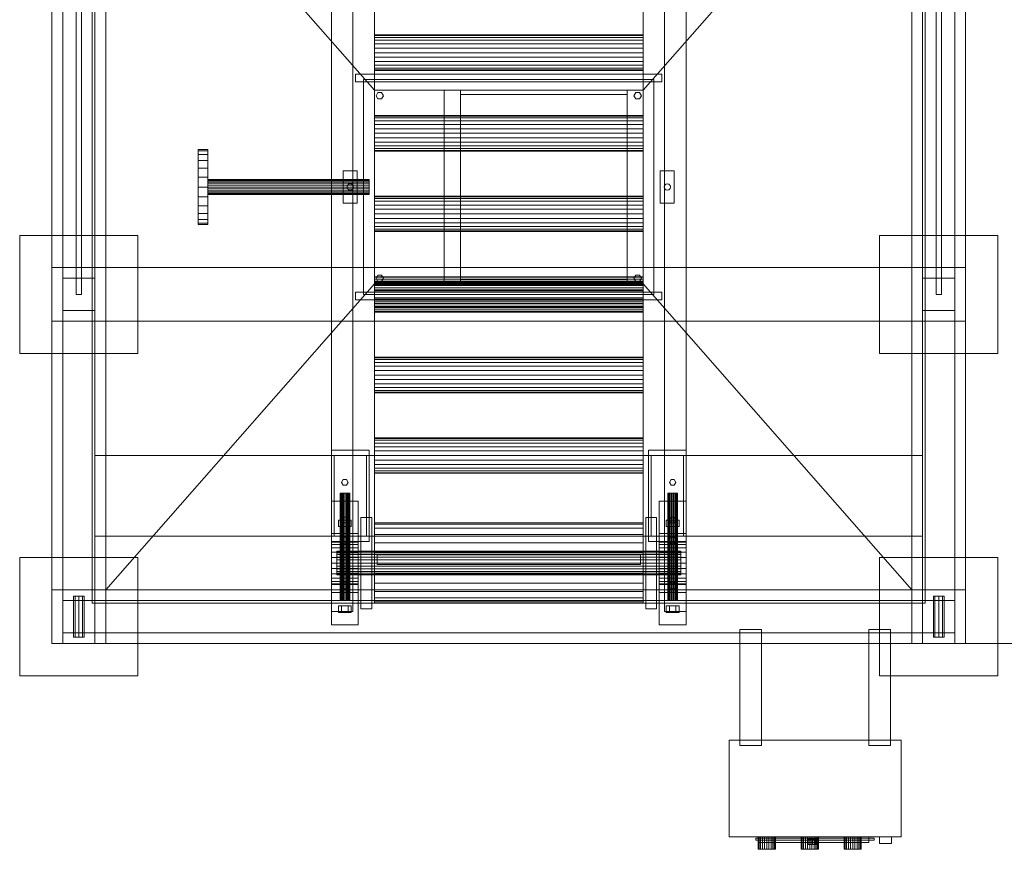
# Model space of a CAD drawing. Header units: millimetres. Extents: x -2233 to 65662, y -50530 to 6847.
# Tile 336 of 656: x 4190 to 6022, y -20233 to -18688. Entities that reach past the tile are written whole.
import ezdxf

# ---------------------------------------------------------------- set-up
doc = ezdxf.new("R2010")
doc.units = ezdxf.units.MM
doc.layers.add('COTAS_O', color=1, linetype='Continuous', lineweight=0)
doc.layers.add('superior_dosificador', color=7, linetype='Continuous', lineweight=0)
doc.dimstyles.new('R19_100', dxfattribs={"dimtxt": 250, "dimasz": 150, "dimexe": 150, "dimexo": 80, "dimgap": 100, "dimtad": 1, "dimtih": 1, "dimtoh": 1, "dimdsep": 46, "dimcen": 0.09, "dimadec": 0, "dimazin": 0, "dimtfac": 1, "dimtdec": 4, "dimtofl": 0, "dimtmove": 0, "dimatfit": 3, "dimfxl": 1, "dimtolj": 1, "dimtzin": 0, "dimarcsym": 0})

# ---------------------------------------------------------------- blocks, each defined once
blk = doc.blocks.new('DIM_R32_31')
at = {"layer": 'COTAS_O'}
for p, q in [((5950, -18150), (6650, -18150)), ((6650, -18150), (6605, -18300)), ((6650, -18150), (6650, -19850)), ((6650, -18150), (6695, -18300)), ((6650, -19850), (6605, -19700)), ((6650, -19850), (6695, -19700)), ((5950, -19850), (6650, -19850))]:
    blk.add_line(p, q, dxfattribs=at)
blk.add_text('1700 O', height=250, rotation=-90, dxfattribs=at).set_placement((6750, -19000))

msp = doc.modelspace()

# ---------------------------------------------------------------- linework, layer by layer
at = {"layer": 'superior_dosificador'}
for p, q in [((4250, -19850), (4250, -18150)), ((4350, -18150), (4350, -19850)), ((5850, -19850), (5850, -18150)), ((5950, -18150), (5950, -19850)), ((4295, -19200), (4295, -18200)), ((4305, -19200), (4305, -18200)), ((4770, -18210), (4770, -19790)), ((4810, -19790), (4810, -18210)), ((5390, -18210), (5390, -19790)), ((5430, -19790), (5430, -18210)), ((5895, -19200), (5895, -18200)), ((5905, -19200), (5905, -18200)), ((4270, -18230), (4270, -19770)), ((4330, -19770), (4330, -18230)), ((5870, -18230), (5870, -19770)), ((5930, -19770), (5930, -18230)), ((4325, -18250), (4325, -19750)), ((4850, -18820), (4350, -18250)), ((4350, -19750), (4350, -18250)), ((5850, -18250), (5350, -18820)), ((5850, -18250), (5850, -19750)), ((5875, -19750), (5875, -18250)), ((4850, -18300), (4850, -19700)), ((5350, -19700), (5350, -18300)), ((4270, -18500), (4270, -19770)), ((4270, -19850), (4270, -18500)), ((4330, -19770), (4330, -18500)), ((4330, -18500), (4330, -19850)), ((5870, -18500), (5870, -19770)), ((5870, -19850), (5870, -18500)), ((5930, -19770), (5930, -18500)), ((5930, -18500), (5930, -19850)), ((4850, -18718.124), (4850, -18717)), ((5350, -18717), (4850, -18717)), ((4850, -18721.421), (4850, -18718.124)), ((5350, -18718.124), (4850, -18718.124)), ((4850, -18726.665), (4850, -18721.421)), ((5350, -18721.421), (4850, -18721.421)), ((5350, -18718.124), (5350, -18717)), ((5350, -18721.421), (5350, -18718.124)), ((5350, -18726.665), (5350, -18721.421)), ((4850, -18733.5), (4850, -18726.665)), ((5350, -18726.665), (4850, -18726.665)), ((4850, -18741.459), (4850, -18733.5)), ((5350, -18733.5), (4850, -18733.5)), ((4850, -18750), (4850, -18741.459)), ((5350, -18741.459), (4850, -18741.459)), ((5350, -18733.5), (5350, -18726.665)), ((5350, -18741.459), (5350, -18733.5)), ((5350, -18750), (5350, -18741.459)), ((4850, -18758.541), (4850, -18750)), ((5350, -18750), (4850, -18750)), ((4850, -18766.5), (4850, -18758.541)), ((5350, -18758.541), (4850, -18758.541)), ((5350, -18758.541), (5350, -18750)), ((5350, -18766.5), (5350, -18758.541)), ((4850, -18773.335), (4850, -18766.5)), ((5350, -18766.5), (4850, -18766.5)), ((4850, -18778.579), (4850, -18773.335)), ((5350, -18773.335), (4850, -18773.335)), ((5350, -18773.335), (5350, -18766.5)), ((5350, -18778.579), (5350, -18773.335)), ((4815, -18804), (4815, -18790)), ((4815, -18790), (5385, -18790)), ((4850, -18781.876), (4850, -18778.579)), ((5350, -18778.579), (4850, -18778.579)), ((4850, -18783), (4850, -18781.876)), ((5350, -18781.876), (4850, -18781.876)), ((4850, -18783), (5350, -18783)), ((5350, -18781.876), (5350, -18778.579)), ((5350, -18781.876), (5350, -18783)), ((5385, -18790), (5385, -18804)), ((5385, -18804), (4815, -18804)), ((5370, -18800), (4830, -18800)), ((4830, -18800), (4830, -19200)), ((5370, -19200), (5370, -18800)), ((5350, -18820), (4850, -18820)), ((4850, -18820), (4850, -19180)), ((4853, -18830), (4856.5, -18823.938)), ((4856.5, -18836.062), (4853, -18830)), ((4856.5, -18823.938), (4863.5, -18823.938)), ((4863.5, -18823.938), (4867, -18830)), ((4867, -18830), (4863.5, -18836.062)), ((5010, -18820), (4980, -18820)), ((4980, -18820), (4980, -19180)), ((5010, -19180), (5010, -18820)), ((5010, -18828), (5010, -18820)), ((5010, -18820), (5320, -18820)), ((5320, -18828), (5010, -18828)), ((5350, -18820), (5320, -18820)), ((5320, -18820), (5320, -19180)), ((5320, -18820), (5320, -18828)), ((5333, -18830), (5336.5, -18823.938)), ((5336.5, -18836.062), (5333, -18830)), ((5336.5, -18823.938), (5343.5, -18823.938)), ((5343.5, -18823.938), (5347, -18830)), ((5347, -18830), (5343.5, -18836.062)), ((5350, -19180), (5350, -18820)), ((4863.5, -18836.062), (4856.5, -18836.062)), ((5343.5, -18836.062), (5336.5, -18836.062)), ((4850, -18868.124), (4850, -18867)), ((5350, -18867), (4850, -18867)), ((4850, -18871.421), (4850, -18868.124)), ((5350, -18868.124), (4850, -18868.124)), ((5350, -18868.124), (5350, -18867)), ((5350, -18871.421), (5350, -18868.124)), ((4850, -18876.665), (4850, -18871.421)), ((5350, -18871.421), (4850, -18871.421)), ((4850, -18883.5), (4850, -18876.665)), ((5350, -18876.665), (4850, -18876.665)), ((4850, -18891.459), (4850, -18883.5)), ((5350, -18883.5), (4850, -18883.5)), ((5350, -18876.665), (5350, -18871.421)), ((5350, -18883.5), (5350, -18876.665)), ((5350, -18891.459), (5350, -18883.5)), ((4850, -18900), (4850, -18891.459)), ((5350, -18891.459), (4850, -18891.459)), ((4850, -18908.541), (4850, -18900)), ((5350, -18900), (4850, -18900)), ((5350, -18900), (5350, -18891.459)), ((5350, -18908.541), (5350, -18900)), ((4850, -18916.5), (4850, -18908.541)), ((5350, -18908.541), (4850, -18908.541)), ((4850, -18923.335), (4850, -18916.5)), ((5350, -18916.5), (4850, -18916.5)), ((4850, -18928.579), (4850, -18923.335)), ((5350, -18923.335), (4850, -18923.335)), ((5350, -18916.5), (5350, -18908.541)), ((5350, -18923.335), (5350, -18916.5)), ((5350, -18928.579), (5350, -18923.335)), ((4522, -18932.385), (4522, -18930)), ((4540, -18930), (4522, -18930)), ((4522, -18939.378), (4522, -18932.385)), ((4540, -18932.385), (4522, -18932.385)), ((4522, -18950.503), (4522, -18939.378)), ((4540, -18939.378), (4522, -18939.378)), ((4540, -18932.385), (4540, -18930)), ((4540, -18939.378), (4540, -18932.385)), ((4540, -18950.503), (4540, -18939.378)), ((4850, -18931.876), (4850, -18928.579)), ((5350, -18928.579), (4850, -18928.579)), ((4850, -18933), (4850, -18931.876)), ((5350, -18931.876), (4850, -18931.876)), ((4850, -18933), (5350, -18933)), ((5350, -18931.876), (5350, -18928.579)), ((5350, -18931.876), (5350, -18933)), ((4522, -18965), (4522, -18950.503)), ((4540, -18950.503), (4522, -18950.503)), ((4540, -18965), (4540, -18950.503)), ((4522, -18981.883), (4522, -18965)), ((4540, -18965), (4522, -18965)), ((4540, -18981.883), (4540, -18965)), ((4792, -19030), (4792, -18970)), ((4792, -18970), (4818, -18970)), ((4818, -18970), (4818, -19030)), ((5382, -19030), (5382, -18970)), ((5382, -18970), (5408, -18970)), ((5408, -18970), (5408, -19030)), ((4522, -19000), (4522, -18981.883)), ((4540, -18981.883), (4522, -18981.883)), ((4540, -19000), (4540, -18981.883)), ((4540, -18986.477), (4540, -18986)), ((4840, -18986), (4540, -18986)), ((4540, -18987.876), (4540, -18986.477)), ((4840, -18986.477), (4540, -18986.477)), ((4540, -18990.101), (4540, -18987.876)), ((4840, -18987.876), (4540, -18987.876)), ((4540, -18993), (4540, -18990.101)), ((4840, -18990.101), (4540, -18990.101)), ((4540, -18996.377), (4540, -18993)), ((4840, -18993), (4540, -18993)), ((4540, -19000), (4540, -18996.377)), ((4840, -18996.377), (4540, -18996.377)), ((4799, -19000), (4799.804, -18997)), ((4799.804, -18997), (4802, -18994.804)), ((4802, -18994.804), (4805, -18994)), ((4805, -18994), (4808, -18994.804)), ((4808, -18994.804), (4810.196, -18997)), ((4810.196, -18997), (4811, -19000)), ((4840, -18986.477), (4840, -18986)), ((4840, -18987.876), (4840, -18986.477)), ((4840, -18990.101), (4840, -18987.876)), ((4840, -18993), (4840, -18990.101)), ((4840, -18996.377), (4840, -18993)), ((4840, -19000), (4840, -18996.377)), ((5389, -19000), (5389.804, -18997)), ((5389.804, -18997), (5392, -18994.804)), ((5392, -18994.804), (5395, -18994)), ((5395, -18994), (5398, -18994.804)), ((5398, -18994.804), (5400.196, -18997)), ((5400.196, -18997), (5401, -19000)), ((4522, -19018.117), (4522, -19000)), ((4540, -19000), (4522, -19000)), ((4540, -19003.623), (4540, -19000)), ((4840, -19000), (4540, -19000)), ((4540, -19018.117), (4540, -19000)), ((4540, -19007), (4540, -19003.623)), ((4840, -19003.623), (4540, -19003.623)), ((4540, -19009.899), (4540, -19007)), ((4840, -19007), (4540, -19007)), ((4540, -19012.124), (4540, -19009.899)), ((4840, -19009.899), (4540, -19009.899)), ((4540, -19013.523), (4540, -19012.124)), ((4840, -19012.124), (4540, -19012.124)), ((4540, -19014), (4540, -19013.523)), ((4840, -19013.523), (4540, -19013.523)), ((4540, -19014), (4840, -19014)), ((4799.804, -19003), (4799, -19000)), ((4802, -19005.196), (4799.804, -19003)), ((4805, -19006), (4802, -19005.196)), ((4808, -19005.196), (4805, -19006)), ((4810.196, -19003), (4808, -19005.196)), ((4811, -19000), (4810.196, -19003)), ((4840, -19003.623), (4840, -19000)), ((4840, -19007), (4840, -19003.623)), ((4840, -19009.899), (4840, -19007)), ((4840, -19012.124), (4840, -19009.899)), ((4840, -19013.523), (4840, -19012.124)), ((4840, -19013.523), (4840, -19014)), ((5389.804, -19003), (5389, -19000)), ((5392, -19005.196), (5389.804, -19003)), ((5395, -19006), (5392, -19005.196)), ((5398, -19005.196), (5395, -19006)), ((5400.196, -19003), (5398, -19005.196)), ((5401, -19000), (5400.196, -19003)), ((4522, -19035), (4522, -19018.117)), ((4540, -19018.117), (4522, -19018.117)), ((4540, -19035), (4540, -19018.117)), ((4818, -19030), (4792, -19030)), ((4850, -19018.124), (4850, -19017)), ((5350, -19017), (4850, -19017)), ((4850, -19021.421), (4850, -19018.124)), ((5350, -19018.124), (4850, -19018.124)), ((4850, -19026.665), (4850, -19021.421)), ((5350, -19021.421), (4850, -19021.421)), ((4850, -19033.5), (4850, -19026.665)), ((5350, -19026.665), (4850, -19026.665)), ((4850, -19041.459), (4850, -19033.5)), ((5350, -19033.5), (4850, -19033.5)), ((5350, -19018.124), (5350, -19017)), ((5350, -19021.421), (5350, -19018.124)), ((5350, -19026.665), (5350, -19021.421)), ((5350, -19033.5), (5350, -19026.665)), ((5350, -19041.459), (5350, -19033.5)), ((5408, -19030), (5382, -19030)), ((4522, -19049.497), (4522, -19035)), ((4540, -19035), (4522, -19035)), ((4522, -19060.622), (4522, -19049.497)), ((4540, -19049.497), (4522, -19049.497)), ((4540, -19049.497), (4540, -19035)), ((4540, -19060.622), (4540, -19049.497)), ((4850, -19050), (4850, -19041.459)), ((5350, -19041.459), (4850, -19041.459)), ((4850, -19058.541), (4850, -19050)), ((5350, -19050), (4850, -19050)), ((5350, -19050), (5350, -19041.459)), ((5350, -19058.541), (5350, -19050)), ((4522, -19067.615), (4522, -19060.622)), ((4540, -19060.622), (4522, -19060.622)), ((4522, -19070), (4522, -19067.615)), ((4540, -19067.615), (4522, -19067.615)), ((4522, -19070), (4540, -19070)), ((4540, -19067.615), (4540, -19060.622)), ((4540, -19067.615), (4540, -19070)), ((4850, -19066.5), (4850, -19058.541)), ((5350, -19058.541), (4850, -19058.541)), ((4850, -19073.335), (4850, -19066.5)), ((5350, -19066.5), (4850, -19066.5)), ((5350, -19066.5), (5350, -19058.541)), ((5350, -19073.335), (5350, -19066.5)), ((4850, -19078.579), (4850, -19073.335)), ((5350, -19073.335), (4850, -19073.335)), ((4850, -19081.876), (4850, -19078.579)), ((5350, -19078.579), (4850, -19078.579)), ((4850, -19083), (4850, -19081.876)), ((5350, -19081.876), (4850, -19081.876)), ((4850, -19083), (5350, -19083)), ((5350, -19078.579), (5350, -19073.335)), ((5350, -19081.876), (5350, -19078.579)), ((5350, -19081.876), (5350, -19083)), ((4190, -19310), (4190, -19090)), ((4190, -19090), (4410, -19090)), ((4410, -19090), (4410, -19310)), ((5790, -19310), (5790, -19090)), ((5790, -19090), (6010, -19090)), ((6010, -19090), (6010, -19310)), ((4250, -19250), (4250, -19150)), ((4250, -19150), (4350, -19150)), ((4250, -19150), (5950, -19150)), ((4350, -19150), (4350, -19250)), ((5850, -19250), (5850, -19150)), ((5850, -19150), (5950, -19150)), ((5950, -19150), (5950, -19250)), ((4270, -19230), (4270, -19170)), ((4270, -19170), (4330, -19170)), ((4330, -19170), (4330, -19230)), ((4850, -19180), (4350, -19750)), ((4850, -19168.124), (4850, -19167)), ((5350, -19167), (4850, -19167)), ((4850, -19171.421), (4850, -19168.124)), ((5350, -19168.124), (4850, -19168.124)), ((4850, -19176.665), (4850, -19171.421)), ((5350, -19171.421), (4850, -19171.421)), ((4850, -19175.852), (4850, -19175)), ((5350, -19175), (4850, -19175)), ((4850, -19178.349), (4850, -19175.852)), ((5350, -19175.852), (4850, -19175.852)), ((4850, -19183.5), (4850, -19176.665)), ((5350, -19176.665), (4850, -19176.665)), ((4850, -19182.322), (4850, -19178.349)), ((5350, -19178.349), (4850, -19178.349)), ((4850, -19180), (5350, -19180)), ((4853, -19170), (4856.5, -19163.938)), ((4856.5, -19176.062), (4853, -19170)), ((4856.5, -19163.938), (4863.5, -19163.938)), ((4863.5, -19176.062), (4856.5, -19176.062)), ((4863.5, -19163.938), (4867, -19170)), ((4867, -19170), (4863.5, -19176.062)), ((4980, -19180), (5010, -19180)), ((5010, -19180), (5010, -19172)), ((5010, -19172), (5320, -19172)), ((5320, -19180), (5010, -19180)), ((5320, -19172), (5320, -19180)), ((5320, -19180), (5350, -19180)), ((5333, -19170), (5336.5, -19163.938)), ((5336.5, -19176.062), (5333, -19170)), ((5336.5, -19163.938), (5343.5, -19163.938)), ((5343.5, -19176.062), (5336.5, -19176.062)), ((5343.5, -19163.938), (5347, -19170)), ((5347, -19170), (5343.5, -19176.062)), ((5350, -19168.124), (5350, -19167)), ((5350, -19171.421), (5350, -19168.124)), ((5350, -19176.665), (5350, -19171.421)), ((5350, -19175.852), (5350, -19175)), ((5350, -19178.349), (5350, -19175.852)), ((5350, -19183.5), (5350, -19176.665)), ((5350, -19182.322), (5350, -19178.349)), ((5350, -19180), (5850, -19750)), ((5870, -19230), (5870, -19170)), ((5870, -19170), (5930, -19170)), ((5930, -19170), (5930, -19230)), ((4815, -19210), (4815, -19196)), ((4815, -19196), (5385, -19196)), ((4850, -19187.5), (4850, -19182.322)), ((5350, -19182.322), (4850, -19182.322)), ((4850, -19191.459), (4850, -19183.5)), ((5350, -19183.5), (4850, -19183.5)), ((4850, -19193.53), (4850, -19187.5)), ((5350, -19187.5), (4850, -19187.5)), ((4850, -19200), (4850, -19191.459)), ((5350, -19191.459), (4850, -19191.459)), ((4850, -19200), (4850, -19193.53)), ((5350, -19193.53), (4850, -19193.53)), ((5350, -19187.5), (5350, -19182.322)), ((5350, -19191.459), (5350, -19183.5)), ((5350, -19193.53), (5350, -19187.5)), ((5350, -19200), (5350, -19191.459)), ((5350, -19200), (5350, -19193.53)), ((5385, -19196), (5385, -19210)), ((4305, -19200), (4295, -19200)), ((5385, -19210), (4815, -19210)), ((4830, -19200), (5370, -19200)), ((4850, -19208.541), (4850, -19200)), ((5350, -19200), (4850, -19200)), ((4850, -19206.47), (4850, -19200)), ((4850, -19212.5), (4850, -19206.47)), ((5350, -19206.47), (4850, -19206.47)), ((4850, -19216.5), (4850, -19208.541)), ((5350, -19208.541), (4850, -19208.541)), ((4850, -19217.678), (4850, -19212.5)), ((5350, -19212.5), (4850, -19212.5)), ((4850, -19223.335), (4850, -19216.5)), ((5350, -19216.5), (4850, -19216.5)), ((4850, -19221.651), (4850, -19217.678)), ((5350, -19217.678), (4850, -19217.678)), ((5350, -19208.541), (5350, -19200)), ((5350, -19206.47), (5350, -19200)), ((5350, -19212.5), (5350, -19206.47)), ((5350, -19216.5), (5350, -19208.541)), ((5350, -19217.678), (5350, -19212.5)), ((5350, -19223.335), (5350, -19216.5)), ((5350, -19221.651), (5350, -19217.678)), ((5905, -19200), (5895, -19200)), ((4330, -19230), (4270, -19230)), ((4850, -19224.148), (4850, -19221.651)), ((5350, -19221.651), (4850, -19221.651)), ((4850, -19228.579), (4850, -19223.335)), ((5350, -19223.335), (4850, -19223.335)), ((4850, -19225), (4850, -19224.148)), ((5350, -19224.148), (4850, -19224.148)), ((4850, -19225), (5350, -19225)), ((4850, -19231.876), (4850, -19228.579)), ((5350, -19228.579), (4850, -19228.579)), ((4850, -19233), (4850, -19231.876)), ((5350, -19231.876), (4850, -19231.876)), ((4850, -19233), (5350, -19233)), ((5350, -19224.148), (5350, -19221.651)), ((5350, -19228.579), (5350, -19223.335)), ((5350, -19224.148), (5350, -19225)), ((5350, -19231.876), (5350, -19228.579)), ((5350, -19231.876), (5350, -19233)), ((5930, -19230), (5870, -19230)), ((4350, -19250), (4250, -19250)), ((5950, -19250), (4250, -19250)), ((5950, -19250), (5850, -19250)), ((4410, -19310), (4190, -19310)), ((4850, -19318.124), (4850, -19317)), ((5350, -19317), (4850, -19317)), ((4850, -19321.421), (4850, -19318.124)), ((5350, -19318.124), (4850, -19318.124)), ((4850, -19326.665), (4850, -19321.421)), ((5350, -19321.421), (4850, -19321.421)), ((4850, -19333.5), (4850, -19326.665)), ((5350, -19326.665), (4850, -19326.665)), ((5350, -19318.124), (5350, -19317)), ((5350, -19321.421), (5350, -19318.124)), ((5350, -19326.665), (5350, -19321.421)), ((5350, -19333.5), (5350, -19326.665)), ((6010, -19310), (5790, -19310)), ((4850, -19341.459), (4850, -19333.5)), ((5350, -19333.5), (4850, -19333.5)), ((4850, -19350), (4850, -19341.459)), ((5350, -19341.459), (4850, -19341.459)), ((5350, -19341.459), (5350, -19333.5)), ((5350, -19350), (5350, -19341.459)), ((4850, -19358.541), (4850, -19350)), ((5350, -19350), (4850, -19350)), ((4850, -19366.5), (4850, -19358.541)), ((5350, -19358.541), (4850, -19358.541)), ((5350, -19358.541), (5350, -19350)), ((5350, -19366.5), (5350, -19358.541)), ((4850, -19373.335), (4850, -19366.5)), ((5350, -19366.5), (4850, -19366.5)), ((4850, -19378.579), (4850, -19373.335)), ((5350, -19373.335), (4850, -19373.335)), ((4850, -19381.876), (4850, -19378.579)), ((5350, -19378.579), (4850, -19378.579)), ((4850, -19383), (4850, -19381.876)), ((5350, -19381.876), (4850, -19381.876)), ((5350, -19373.335), (5350, -19366.5)), ((5350, -19378.579), (5350, -19373.335)), ((5350, -19381.876), (5350, -19378.579)), ((5350, -19381.876), (5350, -19383)), ((4850, -19383), (5350, -19383)), ((4850, -19468.124), (4850, -19467)), ((5350, -19467), (4850, -19467)), ((4850, -19471.421), (4850, -19468.124)), ((5350, -19468.124), (4850, -19468.124)), ((4850, -19476.665), (4850, -19471.421)), ((5350, -19471.421), (4850, -19471.421)), ((5350, -19468.124), (5350, -19467)), ((5350, -19471.421), (5350, -19468.124)), ((5350, -19476.665), (5350, -19471.421)), ((4840, -19490), (4770, -19490)), ((4770, -19490), (4770, -19660)), ((4840, -19660), (4840, -19490)), ((4850, -19483.5), (4850, -19476.665)), ((5350, -19476.665), (4850, -19476.665)), ((4850, -19491.459), (4850, -19483.5)), ((5350, -19483.5), (4850, -19483.5)), ((4850, -19500), (4850, -19491.459)), ((5350, -19491.459), (4850, -19491.459)), ((5350, -19483.5), (5350, -19476.665)), ((5350, -19491.459), (5350, -19483.5)), ((5350, -19500), (5350, -19491.459)), ((5430, -19490), (5360, -19490)), ((5360, -19490), (5360, -19660)), ((5430, -19660), (5430, -19490)), ((5870, -19500), (4330, -19500)), ((4330, -19500), (4330, -19650)), ((4835, -19500), (4775, -19500)), ((4775, -19500), (4775, -19650)), ((4835, -19650), (4835, -19500)), ((4850, -19508.541), (4850, -19500)), ((5350, -19500), (4850, -19500)), ((4850, -19516.5), (4850, -19508.541)), ((5350, -19508.541), (4850, -19508.541)), ((5350, -19508.541), (5350, -19500)), ((5350, -19516.5), (5350, -19508.541)), ((5425, -19500), (5365, -19500)), ((5365, -19500), (5365, -19650)), ((5425, -19650), (5425, -19500)), ((5870, -19650), (5870, -19500)), ((4850, -19523.335), (4850, -19516.5)), ((5350, -19516.5), (4850, -19516.5)), ((4850, -19528.579), (4850, -19523.335)), ((5350, -19523.335), (4850, -19523.335)), ((4850, -19531.876), (4850, -19528.579)), ((5350, -19528.579), (4850, -19528.579)), ((5350, -19523.335), (5350, -19516.5)), ((5350, -19528.579), (5350, -19523.335)), ((5350, -19531.876), (5350, -19528.579)), ((4789, -19550), (4792, -19544.804)), ((4792, -19544.804), (4798, -19544.804)), ((4798, -19544.804), (4801, -19550)), ((4850, -19533), (4850, -19531.876)), ((5350, -19531.876), (4850, -19531.876)), ((4850, -19533), (5350, -19533)), ((5350, -19531.876), (5350, -19533)), ((5399, -19550), (5402, -19544.804)), ((5402, -19544.804), (5408, -19544.804)), ((5408, -19544.804), (5411, -19550)), ((4792, -19555.196), (4789, -19550)), ((4798, -19555.196), (4792, -19555.196)), ((4801, -19550), (4798, -19555.196)), ((5402, -19555.196), (5399, -19550)), ((5408, -19555.196), (5402, -19555.196)), ((5411, -19550), (5408, -19555.196)), ((4786.307, -19570), (4786, -19570)), ((4786, -19770), (4786, -19570)), ((4786.307, -19570), (4787.206, -19570)), ((4786.307, -19570), (4786.307, -19770)), ((4787.206, -19570), (4788.636, -19570)), ((4787.206, -19570), (4787.206, -19770)), ((4788.636, -19570), (4790.5, -19570)), ((4788.636, -19570), (4788.636, -19770)), ((4790.5, -19570), (4792.671, -19570)), ((4790.5, -19570), (4790.5, -19770)), ((4792.671, -19570), (4795, -19570)), ((4792.671, -19570), (4792.671, -19770)), ((4795, -19570), (4797.329, -19570)), ((4795, -19570), (4795, -19770)), ((4797.329, -19570), (4799.5, -19570)), ((4797.329, -19570), (4797.329, -19770)), ((4799.5, -19570), (4801.364, -19570)), ((4799.5, -19570), (4799.5, -19770)), ((4801.364, -19570), (4802.794, -19570)), ((4801.364, -19570), (4801.364, -19770)), ((4802.794, -19570), (4803.693, -19570)), ((4802.794, -19570), (4802.794, -19770)), ((4803.693, -19570), (4804, -19570)), ((4803.693, -19570), (4803.693, -19770)), ((4804, -19570), (4804, -19770)), ((5396.307, -19570), (5396, -19570)), ((5396, -19770), (5396, -19570)), ((5396.307, -19570), (5397.206, -19570)), ((5396.307, -19570), (5396.307, -19770)), ((5397.206, -19570), (5398.636, -19570)), ((5397.206, -19570), (5397.206, -19770)), ((5398.636, -19570), (5400.5, -19570)), ((5398.636, -19570), (5398.636, -19770)), ((5400.5, -19570), (5402.671, -19570)), ((5400.5, -19570), (5400.5, -19770)), ((5402.671, -19570), (5405, -19570)), ((5402.671, -19570), (5402.671, -19770)), ((5405, -19570), (5407.329, -19570)), ((5405, -19570), (5405, -19770)), ((5407.329, -19570), (5409.5, -19570)), ((5407.329, -19570), (5407.329, -19770)), ((5409.5, -19570), (5411.364, -19570)), ((5409.5, -19570), (5409.5, -19770)), ((5411.364, -19570), (5412.794, -19570)), ((5411.364, -19570), (5411.364, -19770)), ((5412.794, -19570), (5413.693, -19570)), ((5412.794, -19570), (5412.794, -19770)), ((5413.693, -19570), (5414, -19570)), ((5413.693, -19570), (5413.693, -19770)), ((5414, -19570), (5414, -19770)), ((4820, -19585), (4770, -19585)), ((4770, -19585), (4770, -19815)), ((4820, -19815), (4820, -19585)), ((5430, -19585), (5380, -19585)), ((5380, -19585), (5380, -19815)), ((5430, -19815), (5430, -19585)), ((4789, -19620), (4783, -19620)), ((4783, -19632), (4783, -19620)), ((4789, -19620), (4792, -19614.804)), ((4789, -19620), (4801, -19620)), ((4789, -19620), (4789, -19632)), ((4792, -19625.196), (4789, -19620)), ((4792, -19614.804), (4798, -19614.804)), ((4798, -19614.804), (4801, -19620)), ((4801, -19620), (4798, -19625.196)), ((4801, -19620), (4807, -19620)), ((4801, -19620), (4801, -19632)), ((4807, -19620), (4807, -19632)), ((4825, -19785), (4825, -19615)), ((4825, -19615), (4845, -19615)), ((4845, -19615), (4845, -19785)), ((5355, -19785), (5355, -19615)), ((5355, -19615), (5375, -19615)), ((5375, -19615), (5375, -19785)), ((5399, -19620), (5393, -19620)), ((5393, -19632), (5393, -19620)), ((5399, -19620), (5402, -19614.804)), ((5399, -19620), (5411, -19620)), ((5399, -19620), (5399, -19632)), ((5402, -19625.196), (5399, -19620)), ((5402, -19614.804), (5408, -19614.804)), ((5408, -19614.804), (5411, -19620)), ((5411, -19620), (5408, -19625.196)), ((5411, -19620), (5417, -19620)), ((5411, -19620), (5411, -19632)), ((5417, -19620), (5417, -19632)), ((4783, -19632), (4789, -19632)), ((4789, -19632), (4801, -19632)), ((4798, -19625.196), (4792, -19625.196)), ((4801, -19632), (4807, -19632)), ((4850, -19627.556), (4850, -19625)), ((5350, -19625), (4850, -19625)), ((4850, -19635.048), (4850, -19627.556)), ((5350, -19627.556), (4850, -19627.556)), ((4850, -19646.967), (4850, -19635.048)), ((5350, -19635.048), (4850, -19635.048)), ((5350, -19627.556), (5350, -19625)), ((5350, -19635.048), (5350, -19627.556)), ((5350, -19646.967), (5350, -19635.048)), ((5393, -19632), (5399, -19632)), ((5399, -19632), (5411, -19632)), ((5408, -19625.196), (5402, -19625.196)), ((5411, -19632), (5417, -19632)), ((4330, -19650), (5870, -19650)), ((4820, -19645), (4770, -19645)), ((4770, -19645), (4770, -19755)), ((4775, -19650), (4835, -19650)), ((4788, -19658), (4791.5, -19651.938)), ((4791.5, -19651.938), (4798.5, -19651.938)), ((4798.5, -19651.938), (4802, -19658)), ((4820, -19755), (4820, -19645)), ((4850, -19662.5), (4850, -19646.967)), ((5350, -19646.967), (4850, -19646.967)), ((5350, -19662.5), (5350, -19646.967)), ((5365, -19650), (5425, -19650)), ((5430, -19645), (5380, -19645)), ((5380, -19645), (5380, -19755)), ((5398, -19658), (5401.5, -19651.938)), ((5401.5, -19651.938), (5408.5, -19651.938)), ((5408.5, -19651.938), (5412, -19658)), ((5430, -19755), (5430, -19645)), ((4770, -19661.363), (4770, -19660)), ((4820, -19660), (4770, -19660)), ((4770, -19660), (4840, -19660)), ((4770, -19665.359), (4770, -19661.363)), ((4820, -19661.363), (4770, -19661.363)), ((4770, -19671.716), (4770, -19665.359)), ((4820, -19665.359), (4770, -19665.359)), ((4770, -19680), (4770, -19671.716)), ((4820, -19671.716), (4770, -19671.716)), ((4791.5, -19664.062), (4788, -19658)), ((4798.5, -19664.062), (4791.5, -19664.062)), ((4802, -19658), (4798.5, -19664.062)), ((4820, -19661.363), (4820, -19660)), ((4820, -19665.359), (4820, -19661.363)), ((4820, -19671.716), (4820, -19665.359)), ((4820, -19680), (4820, -19671.716)), ((4850, -19680.589), (4850, -19662.5)), ((5350, -19662.5), (4850, -19662.5)), ((5350, -19680.589), (5350, -19662.5)), ((5360, -19660), (5430, -19660)), ((5380, -19661.363), (5380, -19660)), ((5430, -19660), (5380, -19660)), ((5380, -19665.359), (5380, -19661.363)), ((5430, -19661.363), (5380, -19661.363)), ((5380, -19671.716), (5380, -19665.359)), ((5430, -19665.359), (5380, -19665.359)), ((5380, -19680), (5380, -19671.716)), ((5430, -19671.716), (5380, -19671.716)), ((5401.5, -19664.062), (5398, -19658)), ((5408.5, -19664.062), (5401.5, -19664.062)), ((5412, -19658), (5408.5, -19664.062)), ((5430, -19661.363), (5430, -19660)), ((5430, -19665.359), (5430, -19661.363)), ((5430, -19671.716), (5430, -19665.359)), ((5430, -19680), (5430, -19671.716)), ((4190, -19910), (4190, -19690)), ((4190, -19690), (4410, -19690)), ((4410, -19690), (4410, -19910)), ((4770, -19689.647), (4770, -19680)), ((4820, -19680), (4770, -19680)), ((4770, -19700), (4770, -19689.647)), ((4820, -19689.647), (4770, -19689.647)), ((4780, -19678.75), (4780, -19678)), ((5420, -19678), (4780, -19678)), ((4780, -19680.947), (4780, -19678.75)), ((5420, -19678.75), (4780, -19678.75)), ((4780, -19684.444), (4780, -19680.947)), ((5420, -19680.947), (4780, -19680.947)), ((4780, -19689), (4780, -19684.444)), ((5420, -19684.444), (4780, -19684.444)), ((4780, -19694.306), (4780, -19689)), ((5420, -19689), (4780, -19689)), ((4820, -19689.647), (4820, -19680)), ((4820, -19700), (4820, -19689.647)), ((4850, -19700), (4850, -19680.589)), ((5350, -19680.589), (4850, -19680.589)), ((4855, -19703), (4855, -19685)), ((4855, -19685), (5345, -19685)), ((5345, -19685), (5345, -19703)), ((5350, -19700), (5350, -19680.589)), ((5380, -19689.647), (5380, -19680)), ((5430, -19680), (5380, -19680)), ((5380, -19700), (5380, -19689.647)), ((5430, -19689.647), (5380, -19689.647)), ((5420, -19678.75), (5420, -19678)), ((5420, -19680.947), (5420, -19678.75)), ((5420, -19684.444), (5420, -19680.947)), ((5420, -19689), (5420, -19684.444)), ((5420, -19694.306), (5420, -19689)), ((5430, -19689.647), (5430, -19680)), ((5430, -19700), (5430, -19689.647)), ((5790, -19910), (5790, -19690)), ((5790, -19690), (6010, -19690)), ((6010, -19690), (6010, -19910)), ((4770, -19710.353), (4770, -19700)), ((4820, -19700), (4770, -19700)), ((4770, -19720), (4770, -19710.353)), ((4820, -19710.353), (4770, -19710.353)), ((4780, -19700), (4780, -19694.306)), ((5420, -19694.306), (4780, -19694.306)), ((4780, -19705.694), (4780, -19700)), ((5420, -19700), (4780, -19700)), ((4780, -19711), (4780, -19705.694)), ((5420, -19705.694), (4780, -19705.694)), ((4780, -19715.556), (4780, -19711)), ((5420, -19711), (4780, -19711)), ((4820, -19710.353), (4820, -19700)), ((4820, -19720), (4820, -19710.353)), ((4850, -19719.411), (4850, -19700)), ((5350, -19700), (4850, -19700)), ((5345, -19703), (4855, -19703)), ((5350, -19719.411), (5350, -19700)), ((5380, -19710.353), (5380, -19700)), ((5430, -19700), (5380, -19700)), ((5380, -19720), (5380, -19710.353)), ((5430, -19710.353), (5380, -19710.353)), ((5420, -19700), (5420, -19694.306)), ((5420, -19705.694), (5420, -19700)), ((5420, -19711), (5420, -19705.694)), ((5420, -19715.556), (5420, -19711)), ((5430, -19710.353), (5430, -19700)), ((5430, -19720), (5430, -19710.353)), ((4770, -19728.284), (4770, -19720)), ((4820, -19720), (4770, -19720)), ((4770, -19734.641), (4770, -19728.284)), ((4820, -19728.284), (4770, -19728.284)), ((4780, -19719.053), (4780, -19715.556)), ((5420, -19715.556), (4780, -19715.556)), ((4780, -19721.25), (4780, -19719.053)), ((5420, -19719.053), (4780, -19719.053)), ((4780, -19722), (4780, -19721.25)), ((5420, -19721.25), (4780, -19721.25)), ((4780, -19722), (5420, -19722)), ((4820, -19728.284), (4820, -19720)), ((4820, -19734.641), (4820, -19728.284)), ((4850, -19737.5), (4850, -19719.411)), ((5350, -19719.411), (4850, -19719.411)), ((5350, -19737.5), (5350, -19719.411)), ((5380, -19728.284), (5380, -19720)), ((5430, -19720), (5380, -19720)), ((5380, -19734.641), (5380, -19728.284)), ((5430, -19728.284), (5380, -19728.284)), ((5420, -19719.053), (5420, -19715.556)), ((5420, -19721.25), (5420, -19719.053)), ((5420, -19721.25), (5420, -19722)), ((5430, -19728.284), (5430, -19720)), ((5430, -19734.641), (5430, -19728.284)), ((4770, -19738.637), (4770, -19734.641)), ((4820, -19734.641), (4770, -19734.641)), ((4770, -19740), (4770, -19738.637)), ((4820, -19738.637), (4770, -19738.637)), ((4770, -19740), (4820, -19740)), ((4788, -19742), (4791.5, -19735.938)), ((4791.5, -19748.062), (4788, -19742)), ((4791.5, -19735.938), (4798.5, -19735.938)), ((4798.5, -19748.062), (4791.5, -19748.062)), ((4798.5, -19735.938), (4802, -19742)), ((4802, -19742), (4798.5, -19748.062)), ((4820, -19738.637), (4820, -19734.641)), ((4820, -19738.637), (4820, -19740)), ((4850, -19753.033), (4850, -19737.5)), ((5350, -19737.5), (4850, -19737.5)), ((5350, -19753.033), (5350, -19737.5)), ((5380, -19738.637), (5380, -19734.641)), ((5430, -19734.641), (5380, -19734.641)), ((5380, -19740), (5380, -19738.637)), ((5430, -19738.637), (5380, -19738.637)), ((5380, -19740), (5430, -19740)), ((5398, -19742), (5401.5, -19735.938)), ((5401.5, -19748.062), (5398, -19742)), ((5401.5, -19735.938), (5408.5, -19735.938)), ((5408.5, -19748.062), (5401.5, -19748.062)), ((5408.5, -19735.938), (5412, -19742)), ((5412, -19742), (5408.5, -19748.062)), ((5430, -19738.637), (5430, -19734.641)), ((5430, -19738.637), (5430, -19740)), ((4350, -19750), (4250, -19750)), ((4250, -19750), (4250, -19850)), ((4250, -19750), (5950, -19750)), ((4292.929, -19762), (4290, -19762)), ((4290, -19838), (4290, -19762)), ((4292.929, -19762), (4300, -19762)), ((4292.929, -19762), (4292.929, -19838)), ((4300, -19762), (4307.071, -19762)), ((4300, -19762), (4300, -19838)), ((4307.071, -19762), (4310, -19762)), ((4307.071, -19762), (4307.071, -19838)), ((4310, -19762), (4310, -19838)), ((5875, -19750), (4325, -19750)), ((4325, -19750), (4325, -19775)), ((4325, -19750), (4350, -19750)), ((4350, -19850), (4350, -19750)), ((5850, -19750), (4350, -19750)), ((4770, -19755), (4820, -19755)), ((4850, -19764.952), (4850, -19753.033)), ((5350, -19753.033), (4850, -19753.033)), ((4850, -19772.444), (4850, -19764.952)), ((5350, -19764.952), (4850, -19764.952)), ((5350, -19764.952), (5350, -19753.033)), ((5350, -19772.444), (5350, -19764.952)), ((5380, -19755), (5430, -19755)), ((5950, -19750), (5850, -19750)), ((5850, -19750), (5850, -19850)), ((5850, -19750), (5875, -19750)), ((5875, -19775), (5875, -19750)), ((5892.929, -19762), (5890, -19762)), ((5890, -19838), (5890, -19762)), ((5892.929, -19762), (5900, -19762)), ((5892.929, -19762), (5892.929, -19838)), ((5900, -19762), (5907.071, -19762)), ((5900, -19762), (5900, -19838)), ((5907.071, -19762), (5910, -19762)), ((5907.071, -19762), (5907.071, -19838)), ((5910, -19762), (5910, -19838)), ((5950, -19850), (5950, -19750)), ((4330, -19770), (4270, -19770)), ((4270, -19770), (4270, -19830)), ((4325, -19775), (5875, -19775)), ((4330, -19830), (4330, -19770)), ((5870, -19770), (4330, -19770)), ((4789, -19780), (4783, -19780)), ((4783, -19792), (4783, -19780)), ((4786, -19770), (4786.307, -19770)), ((4786.307, -19770), (4787.206, -19770)), ((4787.206, -19770), (4788.636, -19770)), ((4788.636, -19770), (4790.5, -19770)), ((4789, -19780), (4801, -19780)), ((4789, -19780), (4789, -19792)), ((4790.5, -19770), (4792.671, -19770)), ((4792.671, -19770), (4795, -19770)), ((4795, -19770), (4797.329, -19770)), ((4797.329, -19770), (4799.5, -19770)), ((4799.5, -19770), (4801.364, -19770)), ((4801, -19780), (4807, -19780)), ((4801, -19780), (4801, -19792)), ((4801.364, -19770), (4802.794, -19770)), ((4802.794, -19770), (4803.693, -19770)), ((4803.693, -19770), (4804, -19770)), ((4807, -19780), (4807, -19792)), ((4845, -19785), (4825, -19785)), ((4850, -19775), (4850, -19772.444)), ((5350, -19772.444), (4850, -19772.444)), ((4850, -19775), (5350, -19775)), ((5350, -19772.444), (5350, -19775)), ((5375, -19785), (5355, -19785)), ((5399, -19780), (5393, -19780)), ((5393, -19792), (5393, -19780)), ((5396, -19770), (5396.307, -19770)), ((5396.307, -19770), (5397.206, -19770)), ((5397.206, -19770), (5398.636, -19770)), ((5398.636, -19770), (5400.5, -19770)), ((5399, -19780), (5411, -19780)), ((5399, -19780), (5399, -19792)), ((5400.5, -19770), (5402.671, -19770)), ((5402.671, -19770), (5405, -19770)), ((5405, -19770), (5407.329, -19770)), ((5407.329, -19770), (5409.5, -19770)), ((5409.5, -19770), (5411.364, -19770)), ((5411, -19780), (5417, -19780)), ((5411, -19780), (5411, -19792)), ((5411.364, -19770), (5412.794, -19770)), ((5412.794, -19770), (5413.693, -19770)), ((5413.693, -19770), (5414, -19770)), ((5417, -19780), (5417, -19792)), ((5930, -19770), (5870, -19770)), ((5870, -19770), (5870, -19830)), ((5930, -19830), (5930, -19770)), ((4770, -19790), (4810, -19790)), ((4783, -19792), (4789, -19792)), ((4789, -19792), (4801, -19792)), ((4801, -19792), (4807, -19792)), ((5390, -19790), (5430, -19790)), ((5393, -19792), (5399, -19792)), ((5399, -19792), (5411, -19792)), ((5411, -19792), (5417, -19792)), ((4770, -19815), (4820, -19815)), ((5380, -19815), (5430, -19815)), ((4270, -19830), (4330, -19830)), ((4290, -19838), (4292.929, -19838)), ((4292.929, -19838), (4300, -19838)), ((4300, -19838), (4307.071, -19838)), ((4307.071, -19838), (4310, -19838)), ((4330, -19830), (5870, -19830)), ((5530, -19830), (5530, -19824)), ((5530, -19824), (5570, -19824)), ((5570, -19830), (5530, -19830)), ((5530, -20040), (5530, -19830)), ((5570, -19824), (5570, -19830)), ((5570, -19830), (5570, -20040)), ((5770, -19830), (5770, -19824)), ((5770, -19824), (5810, -19824)), ((5810, -19830), (5770, -19830)), ((5770, -20040), (5770, -19830)), ((5810, -19824), (5810, -19830)), ((5810, -19830), (5810, -20040)), ((5870, -19830), (5930, -19830)), ((5890, -19838), (5892.929, -19838)), ((5892.929, -19838), (5900, -19838)), ((5900, -19838), (5907.071, -19838)), ((5907.071, -19838), (5910, -19838)), ((4250, -19850), (4350, -19850)), ((5950, -19850), (4250, -19850)), ((4330, -19850), (4270, -19850)), ((5850, -19850), (5950, -19850)), ((5930, -19850), (5870, -19850)), ((4410, -19910), (4190, -19910)), ((6010, -19910), (5790, -19910)), ((5830, -20030), (5510, -20030)), ((5510, -20030), (5510, -20210)), ((5570, -20040), (5530, -20040)), ((5810, -20040), (5770, -20040)), ((5830, -20210), (5830, -20030)), ((5510, -20210), (5830, -20210)), ((5560, -20216), (5560, -20212)), ((5560, -20212), (5780, -20212)), ((5780, -20216), (5560, -20216)), ((5564.545, -20210), (5564, -20210)), ((5564, -20233), (5564, -20210)), ((5566.144, -20210), (5564.545, -20210)), ((5564.545, -20233), (5564.545, -20210)), ((5770, -20210), (5565, -20210)), ((5565, -20210), (5565, -20220)), ((5565, -20220), (5770, -20220)), ((5568.686, -20210), (5566.144, -20210)), ((5566.144, -20233), (5566.144, -20210)), ((5572, -20210), (5568.686, -20210)), ((5568.686, -20233), (5568.686, -20210)), ((5575.859, -20210), (5572, -20210)), ((5572, -20233), (5572, -20210)), ((5580, -20210), (5575.859, -20210)), ((5575.859, -20233), (5575.859, -20210)), ((5584.141, -20210), (5580, -20210)), ((5580, -20233), (5580, -20210)), ((5588, -20210), (5584.141, -20210)), ((5584.141, -20233), (5584.141, -20210)), ((5591.314, -20210), (5588, -20210)), ((5588, -20233), (5588, -20210)), ((5593.856, -20210), (5591.314, -20210)), ((5591.314, -20233), (5591.314, -20210)), ((5595.455, -20210), (5593.856, -20210)), ((5593.856, -20233), (5593.856, -20210)), ((5596, -20210), (5595.455, -20210)), ((5595.455, -20233), (5595.455, -20210)), ((5596, -20210), (5596, -20233)), ((5644.545, -20210), (5644, -20210)), ((5644, -20233), (5644, -20210)), ((5646.144, -20210), (5644.545, -20210)), ((5644.545, -20233), (5644.545, -20210)), ((5648.686, -20210), (5646.144, -20210)), ((5646.144, -20233), (5646.144, -20210)), ((5652, -20210), (5648.686, -20210)), ((5648.686, -20233), (5648.686, -20210)), ((5655.859, -20210), (5652, -20210)), ((5652, -20233), (5652, -20210)), ((5660, -20210), (5655.859, -20210)), ((5655.859, -20233), (5655.859, -20210)), ((5657.206, -20214), (5656, -20214)), ((5656, -20224), (5656, -20214)), ((5657.206, -20224), (5656, -20224)), ((5660.5, -20214), (5657.206, -20214)), ((5657.206, -20224), (5657.206, -20214)), ((5660.5, -20224), (5657.206, -20224)), ((5664.141, -20210), (5660, -20210)), ((5660, -20233), (5660, -20210)), ((5665, -20214), (5660.5, -20214)), ((5660.5, -20224), (5660.5, -20214)), ((5665, -20224), (5660.5, -20224)), ((5668, -20210), (5664.141, -20210)), ((5664.141, -20233), (5664.141, -20210)), ((5669.5, -20214), (5665, -20214)), ((5665, -20224), (5665, -20214)), ((5669.5, -20224), (5665, -20224)), ((5671.314, -20210), (5668, -20210)), ((5668, -20233), (5668, -20210)), ((5672.794, -20214), (5669.5, -20214)), ((5669.5, -20224), (5669.5, -20214)), ((5672.794, -20224), (5669.5, -20224)), ((5673.856, -20210), (5671.314, -20210)), ((5671.314, -20233), (5671.314, -20210)), ((5674, -20214), (5672.794, -20214)), ((5672.794, -20224), (5672.794, -20214)), ((5672.794, -20224), (5674, -20224)), ((5675.455, -20210), (5673.856, -20210)), ((5673.856, -20233), (5673.856, -20210)), ((5674, -20214), (5674, -20224)), ((5676, -20210), (5675.455, -20210)), ((5675.455, -20233), (5675.455, -20210)), ((5676, -20210), (5676, -20233)), ((5724.545, -20210), (5724, -20210)), ((5724, -20233), (5724, -20210)), ((5726.144, -20210), (5724.545, -20210)), ((5724.545, -20233), (5724.545, -20210)), ((5728.686, -20210), (5726.144, -20210)), ((5726.144, -20233), (5726.144, -20210)), ((5732, -20210), (5728.686, -20210)), ((5728.686, -20233), (5728.686, -20210)), ((5735.859, -20210), (5732, -20210)), ((5732, -20233), (5732, -20210)), ((5740, -20210), (5735.859, -20210)), ((5735.859, -20233), (5735.859, -20210)), ((5744.141, -20210), (5740, -20210)), ((5740, -20233), (5740, -20210)), ((5748, -20210), (5744.141, -20210)), ((5744.141, -20233), (5744.141, -20210)), ((5751.314, -20210), (5748, -20210)), ((5748, -20233), (5748, -20210)), ((5753.856, -20210), (5751.314, -20210)), ((5751.314, -20233), (5751.314, -20210)), ((5755.455, -20210), (5753.856, -20210)), ((5753.856, -20233), (5753.856, -20210)), ((5756, -20210), (5755.455, -20210)), ((5755.455, -20233), (5755.455, -20210)), ((5756, -20210), (5756, -20233)), ((5770, -20220), (5770, -20210)), ((5780, -20212), (5780, -20216)), ((5790, -20222), (5790, -20210)), ((5790, -20210), (5812, -20210)), ((5812, -20222), (5790, -20222)), ((5812, -20210), (5812, -20222)), ((5564.545, -20233), (5564, -20233)), ((5566.144, -20233), (5564.545, -20233)), ((5568.686, -20233), (5566.144, -20233)), ((5572, -20233), (5568.686, -20233)), ((5575.859, -20233), (5572, -20233)), ((5580, -20233), (5575.859, -20233)), ((5584.141, -20233), (5580, -20233)), ((5588, -20233), (5584.141, -20233)), ((5591.314, -20233), (5588, -20233)), ((5593.856, -20233), (5591.314, -20233)), ((5595.455, -20233), (5593.856, -20233)), ((5595.455, -20233), (5596, -20233)), ((5644.545, -20233), (5644, -20233)), ((5646.144, -20233), (5644.545, -20233)), ((5648.686, -20233), (5646.144, -20233)), ((5652, -20233), (5648.686, -20233)), ((5655.859, -20233), (5652, -20233)), ((5660, -20233), (5655.859, -20233)), ((5664.141, -20233), (5660, -20233)), ((5668, -20233), (5664.141, -20233)), ((5671.314, -20233), (5668, -20233)), ((5673.856, -20233), (5671.314, -20233)), ((5675.455, -20233), (5673.856, -20233)), ((5675.455, -20233), (5676, -20233)), ((5724.545, -20233), (5724, -20233)), ((5726.144, -20233), (5724.545, -20233)), ((5728.686, -20233), (5726.144, -20233)), ((5732, -20233), (5728.686, -20233)), ((5735.859, -20233), (5732, -20233)), ((5740, -20233), (5735.859, -20233)), ((5744.141, -20233), (5740, -20233)), ((5748, -20233), (5744.141, -20233)), ((5751.314, -20233), (5748, -20233)), ((5753.856, -20233), (5751.314, -20233)), ((5755.455, -20233), (5753.856, -20233)), ((5755.455, -20233), (5756, -20233))]:
    msp.add_line(p, q, dxfattribs=at)

# ---------------------------------------------------------------- dimensions: what is measured, and where the dimension line sits
at = {"layer": 'COTAS_O'}
dim = msp.add_aligned_dim(p1=(5950, -18150), p2=(5950, -19850), distance=700, text='<> O', dimstyle='R19_100', dxfattribs=at)
dim.commit()
dim.dimension.update_dxf_attribs({"geometry": 'DIM_R32_31', "text_midpoint": (6650, -19000)})

doc.saveas('drawing.dxf')
